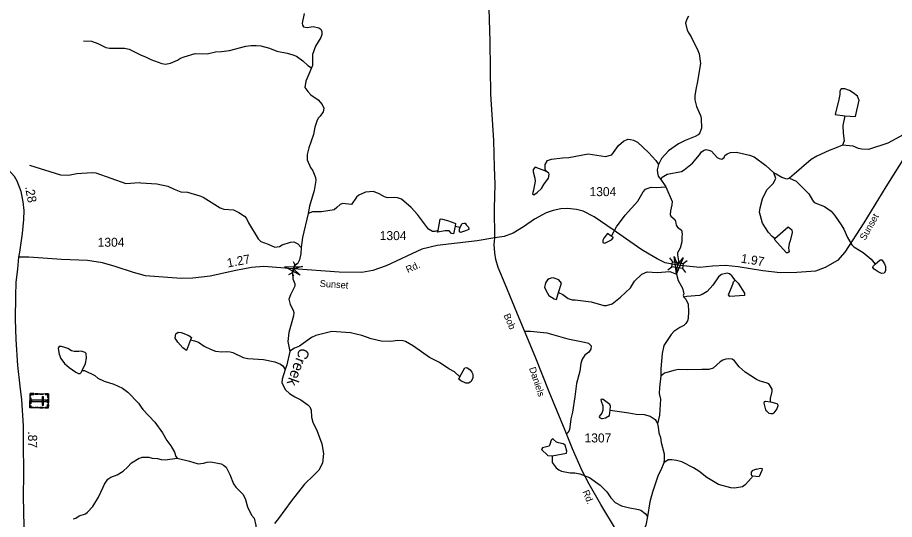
# Model space of a CAD drawing. Extents: x 2056842 to 2160602, y 826753 to 1016856.
# Drawn here: x 2071991 to 2084160, y 944960 to 951923 of the extents above; entities that cross this region are included whole.
import ezdxf

# ---------------------------------------------------------------- set-up
doc = ezdxf.new("R2010")
doc.units = 0
for name, color, linetype in [('Exist Cultural Cemetery CELL', 7, 'Continuous'), ('Exist Hydrographic Creek Single Shore', 7, 'Continuous'), ('Exist Hydrographic Creek Single Shore Label', 7, 'Continuous'), ('Exist Hydrographic Misc Water Feature', 7, 'Continuous'), ('Exist Hydrographic Pond Under 1500 Sq Ft', 7, 'Continuous'), ('Exist Road Non-System Type 51', 7, 'Continuous'), ('Exist Road Secondary Mileage Hundredths English Label', 7, 'Continuous'), ('Exist Road Secondary Structure Pipe Attributed CELL', 7, 'Continuous'), ('Exist Road Secondary Structure Pipe CELL', 7, 'Continuous'), ('Exist Road Secondary Structure Standard Bridge Attributed CELL', 7, 'Continuous'), ('Exist Road Secondary Structure Standard Bridge CELL', 7, 'Continuous'), ('Exist Road Secondary Type 51 Attributed', 7, 'Continuous'), ('Exist Road Secondary Type 51 Label', 7, 'Continuous'), ('Exist Road Secondary Type 51 Number Label', 7, 'Continuous')]:
    doc.layers.add(name, color=color, linetype=linetype)

msp = doc.modelspace()

# ---------------------------------------------------------------- linework, layer by layer
at = {"layer": 'Exist Cultural Cemetery CELL'}
for points in [[(2072420, 946704), (2072418, 946505), (2072164, 946507), (2072165, 946706)], [(2072176, 946648), (2072176, 946563), (2072164, 946563), (2072165, 946648)], [(2072165, 946673), (2072177, 946673), (2072177, 946695), (2072217, 946694), (2072217, 946705), (2072165, 946706)], [(2072390, 946595), (2072390, 946613), (2072187, 946615), (2072187, 946597)], [(2072235, 946705), (2072279, 946705), (2072278, 946693), (2072235, 946694)], [(2072302, 946705), (2072346, 946704), (2072346, 946693), (2072302, 946693)], [(2072351, 946663), (2072333, 946664), (2072332, 946546), (2072350, 946546)], [(2072377, 946704), (2072376, 946693), (2072409, 946692), (2072408, 946652), (2072419, 946652), (2072420, 946704)], [(2072419, 946630), (2072419, 946578), (2072407, 946578), (2072408, 946630)], [(2072164, 946540), (2072175, 946540), (2072175, 946518), (2072216, 946517), (2072215, 946506), (2072164, 946507)], [(2072236, 946517), (2072279, 946517), (2072279, 946506), (2072236, 946506)], [(2072302, 946517), (2072345, 946516), (2072345, 946505), (2072302, 946505)], [(2072375, 946505), (2072375, 946516), (2072407, 946516), (2072407, 946556), (2072419, 946556), (2072418, 946504)]]:
    msp.add_lwpolyline(points, close=True, dxfattribs=at)
at = {"layer": 'Exist Hydrographic Creek Single Shore'}
for points in [[(2075967, 951981), (2075943, 951845), (2075945, 951817), (2075960, 951793), (2076008, 951787), (2076092, 951799), (2076172, 951780), (2076202, 951760), (2076216, 951728), (2076216, 951688), (2076200, 951648), (2076126, 951528), (2076085, 951411), (2076083, 951259), (2076069, 951226)], [(2081301, 951940), (2081277, 951900), (2081261, 951846), (2081285, 951748), (2081308, 951704), (2081340, 951654), (2081432, 951464), (2081450, 951418), (2081467, 951286), (2081420, 951012), (2081406, 950950), (2081390, 950842), (2081391, 950782), (2081415, 950690), (2081467, 950564), (2081479, 950520), (2081484, 950388), (2081458, 950324), (2081434, 950296), (2081394, 950272), (2081254, 950219), (2081162, 950173), (2081025, 950075), (2080927, 949965), (2080885, 949884)], [(2086093, 951264), (2086025, 951228), (2085873, 951184), (2085465, 951139), (2085289, 951084), (2085016, 950971), (2084954, 950939), (2084882, 950911), (2084812, 950871), (2084646, 950720), (2084543, 950646), (2084459, 950533), (2084382, 950405), (2084336, 950339), (2084282, 950295), (2084070, 950180), (2083801, 950091), (2083708, 950095), (2083660, 950107), (2083589, 950137), (2083440, 950152)], [(2076069, 951226), (2076034, 951135), (2075990, 951039), (2075978, 950953), (2076019, 950899), (2076062, 950849), (2076161, 950782), (2076217, 950716), (2076243, 950664), (2076233, 950614), (2076192, 950554), (2076164, 950526), (2076142, 950484), (2076118, 950402), (2076100, 950298), (2076033, 950115), (2076011, 950023), (2076011, 949951), (2076056, 949843), (2076090, 949797), (2076126, 949704), (2076132, 949660), (2076107, 949522), (2076043, 949307), (2076022, 949205)], [(2083440, 950152), (2083353, 950116), (2083253, 950080), (2083081, 950001), (2083005, 949955), (2082768, 949748), (2082702, 949694)], [(2080918, 949678), (2080936, 949710), (2081006, 949751), (2081204, 949789), (2081241, 949808), (2081359, 949904), (2081455, 950016), (2081483, 950062), (2081517, 950082), (2081549, 950091), (2081585, 950085), (2081619, 950071), (2081699, 949979), (2081727, 949965), (2081763, 949957), (2081795, 949981), (2081807, 950009), (2081837, 950031), (2081883, 950049), (2081969, 950056), (2082147, 950014), (2082211, 949990), (2082375, 949869), (2082486, 949767)], [(2080885, 949884), (2080869, 949812), (2080870, 949768), (2080882, 949724), (2080918, 949678)], [(2080918, 949678), (2080988, 949573)], [(2082702, 949694), (2082668, 949680), (2082596, 949702), (2082520, 949751), (2082486, 949767)], [(2082702, 949694), (2082798, 949652), (2082970, 949475), (2083021, 949387), (2083047, 949359), (2083127, 949323), (2083187, 949303), (2083283, 949236), (2083330, 949182), (2083422, 949048), (2083458, 948986), (2083506, 948869), (2083569, 948771), (2083597, 948743), (2083725, 948663), (2083835, 948570), (2083894, 948502)], [(2080988, 949573), (2081073, 949373), (2081071, 949325), (2081053, 949239), (2081048, 949191), (2081058, 949167), (2081110, 949121), (2081120, 949097), (2081132, 949041), (2081148, 949015), (2081204, 948972), (2081216, 948923), (2081208, 948875), (2081211, 948812), (2081187, 948723), (2081151, 948657), (2081147, 948629), (2081163, 948547), (2081151, 948486), (2081136, 948419), (2081134, 948363)], [(2076022, 949205), (2075945, 948869), (2075927, 948733)], [(2075927, 948733), (2075923, 948649), (2075905, 948562), (2075879, 948516), (2075828, 948467), (2075820, 948436), (2075808, 948377), (2075811, 948300), (2075840, 948230), (2075840, 948198), (2075781, 948077), (2075754, 948014), (2075772, 947942), (2075816, 947861), (2075824, 947833), (2075820, 947785), (2075755, 947553), (2075741, 947428), (2075768, 947292)], [(2081134, 948363), (2081160, 948275), (2081219, 948170), (2081235, 948091), (2081227, 948072), (2081237, 948044)], [(2081237, 948044), (2081265, 948014), (2081299, 947946), (2081304, 947846), (2081298, 947746), (2081290, 947714), (2081266, 947678), (2081238, 947650), (2081182, 947625), (2081098, 947567), (2081063, 947525), (2080961, 947373), (2080936, 947261), (2080920, 947049), (2080920, 946952)], [(2075768, 947292), (2075726, 947104), (2075706, 947040)], [(2075706, 947040), (2075663, 946904), (2075657, 946856), (2075709, 946760), (2075767, 946707), (2075840, 946659), (2075920, 946621), (2076020, 946551), (2076046, 946521), (2076064, 946477), (2076068, 946380), (2076087, 946308), (2076149, 946184), (2076216, 946008), (2076236, 945876), (2076221, 945740), (2076171, 945644), (2076099, 945570), (2075975, 945451), (2075788, 945215), (2075613, 944974), (2075557, 944904)], [(2080920, 946952), (2080899, 946792), (2080895, 946705), (2080911, 946628), (2080898, 946407), (2080870, 946288)], [(2080870, 946288), (2080883, 946241), (2080891, 946163), (2080913, 946095), (2080921, 946027), (2080962, 945871), (2080966, 945795), (2080960, 945747)], [(2080960, 945747), (2080920, 945645), (2080883, 945572), (2080801, 945338), (2080764, 945202), (2080734, 945000)], [(2080734, 945000), (2080711, 944880), (2080569, 944566), (2080409, 944213), (2080348, 944053), (2080326, 943949), (2080322, 943901), (2080332, 943853), (2080346, 943809), (2080400, 943735), (2080507, 943671), (2080537, 943640)]]:
    msp.add_lwpolyline(points, dxfattribs=at)
at = {"layer": 'Exist Hydrographic Misc Water Feature'}
for p, q in [((2078066, 949028), (2078134, 949014)), ((2082499, 948856), (2082684, 949020)), ((2082079, 948068), (2081875, 948054)), ((2079412, 945842), (2079608, 945877))]:
    msp.add_line(p, q, dxfattribs=at)
for points in [[(2072908, 951599), (2073016, 951596), (2073104, 951564), (2073216, 951509), (2073268, 951498), (2073477, 951496), (2073541, 951484), (2073697, 951406)], [(2073697, 951406), (2073777, 951372), (2073843, 951341), (2073992, 951287), (2074045, 951277), (2074116, 951291), (2074211, 951332), (2074251, 951358), (2074305, 951380), (2074455, 951422), (2074623, 951419), (2074737, 951445), (2074821, 951450), (2074933, 951464), (2075159, 951527), (2075231, 951535), (2075303, 951535), (2075367, 951529), (2075489, 951498), (2075591, 951456), (2075733, 951430), (2075813, 951407), (2075863, 951385), (2075951, 951323), (2076019, 951259), (2076070, 951226)], [(2083661, 950793), (2083646, 950833), (2083586, 950877), (2083534, 950909), (2083472, 950933), (2083420, 950932), (2083402, 950900), (2083400, 950854)], [(2083400, 950854), (2083387, 950784), (2083335, 950580), (2083469, 950561)], [(2083469, 950561), (2083621, 950549), (2083669, 950775), (2083661, 950793)], [(2083469, 950561), (2083444, 950425), (2083448, 950317), (2083464, 950212), (2083441, 950153)], [(2079332, 949786), (2079312, 949816), (2079312, 949884), (2079345, 949938), (2079401, 949956), (2079555, 949978), (2079643, 949983), (2079911, 950032), (2080149, 949996), (2080237, 950019), (2080329, 950147), (2080399, 950209), (2080460, 950235), (2080497, 950233), (2080540, 950223), (2080595, 950196), (2080749, 950050), (2080847, 949940), (2080886, 949885)], [(2072155, 949874), (2072585, 949743), (2072697, 949735), (2072815, 949759), (2073025, 949772), (2073077, 949768), (2073493, 949621), (2073683, 949634), (2073701, 949628)], [(2079332, 949786), (2079176, 949849), (2079144, 949815), (2079144, 949783), (2079168, 949695)], [(2079296, 949606), (2079360, 949694), (2079368, 949746), (2079364, 949766), (2079332, 949786)], [(2079168, 949695), (2079176, 949653), (2079151, 949527), (2079135, 949477), (2079157, 949463), (2079203, 949497), (2079261, 949550), (2079296, 949606)], [(2082499, 948856), (2082461, 948885), (2082410, 948941), (2082330, 949071), (2082288, 949225), (2082295, 949285), (2082329, 949407), (2082390, 949533), (2082478, 949619), (2082512, 949688), (2082486, 949768)], [(2073701, 949628), (2073925, 949617), (2074075, 949585), (2074165, 949540), (2074257, 949506), (2074349, 949498), (2074523, 949449), (2074565, 949429), (2074802, 949284), (2074854, 949266), (2074988, 949256), (2075062, 949220), (2075140, 949167), (2075168, 949135), (2075198, 949073), (2075331, 948851), (2075365, 948815), (2075471, 948780), (2075563, 948736), (2075627, 948748), (2075661, 948770), (2075777, 948807), (2075827, 948811), (2075881, 948783), (2075927, 948733)], [(2080231, 948891), (2080304, 949019), (2080424, 949183), (2080601, 949374), (2080673, 949504), (2080707, 949540), (2080740, 949558), (2080784, 949568), (2080856, 949565), (2080988, 949573)], [(2077827, 948967), (2077780, 948955), (2077748, 948955), (2077695, 948985), (2077540, 949192), (2077455, 949286), (2077319, 949403), (2077265, 949423), (2077225, 949427), (2077125, 949423), (2077081, 949437), (2077011, 949476), (2076929, 949510), (2076821, 949502), (2076725, 949458), (2076695, 949430), (2076625, 949327), (2076499, 949341), (2076468, 949331), (2076420, 949287), (2076384, 949257), (2076208, 949228), (2076086, 949226), (2076022, 949205)], [(2077827, 948967), (2077856, 949127), (2077870, 949131), (2077958, 949107)], [(2077958, 949107), (2078058, 949072), (2078068, 949064), (2078066, 949028)], [(2078066, 949028), (2078041, 948924), (2078013, 948928), (2077982, 948962), (2077926, 948963), (2077821, 948943), (2077827, 948967)], [(2082684, 949020), (2082734, 948976), (2082742, 948942), (2082713, 948824), (2082697, 948788)], [(2082697, 948788), (2082689, 948724), (2082699, 948672), (2082681, 948660), (2082661, 948658), (2082491, 948848), (2082499, 948856)], [(2083894, 948502), (2083963, 948562), (2083983, 948560), (2084022, 948506), (2084034, 948470), (2084034, 948450)], [(2083934, 948396), (2083878, 948434), (2083862, 948454), (2083866, 948474), (2083894, 948502)], [(2084034, 948450), (2084036, 948410), (2084018, 948378), (2083982, 948374), (2083934, 948396)], [(2079497, 948108), (2079557, 948079), (2079631, 948027), (2079687, 948007), (2079731, 948007), (2079952, 947980), (2080128, 947928), (2080164, 947930), (2080244, 947951), (2080357, 948043), (2080499, 948171), (2080551, 948264), (2080652, 948362), (2080728, 948394), (2080868, 948386), (2081044, 948401), (2081134, 948363)], [(2081950, 948278), (2081904, 948340), (2081872, 948366), (2081840, 948378), (2081762, 948359), (2081716, 948325), (2081639, 948209), (2081563, 948123), (2081491, 948080), (2081455, 948066), (2081277, 948054), (2081237, 948044)], [(2079370, 948298), (2079343, 948282), (2079317, 948242), (2079305, 948176), (2079345, 948098)], [(2079497, 948108), (2079541, 948240), (2079502, 948284), (2079425, 948312), (2079396, 948308), (2079370, 948298)], [(2081875, 948054), (2081859, 948074), (2081915, 948226), (2081928, 948258), (2081950, 948278)], [(2081950, 948278), (2081989, 948240), (2082081, 948100), (2082079, 948068)], [(2079345, 948098), (2079365, 948066), (2079439, 948020), (2079471, 948010), (2079497, 948108)], [(2074214, 947420), (2074177, 947474), (2074181, 947506), (2074189, 947534), (2074221, 947560), (2074263, 947554)], [(2074263, 947554), (2074369, 947512), (2074403, 947486), (2074389, 947450)], [(2078129, 946938), (2078053, 947006), (2077974, 947050), (2077846, 947135), (2077708, 947205), (2077486, 947362), (2077373, 947430), (2077341, 947440), (2077269, 947443), (2077169, 947427), (2077037, 947433), (2076899, 947464), (2076771, 947512), (2076611, 947547), (2076353, 947565), (2076279, 947550), (2076131, 947514), (2076069, 947482), (2075902, 947365), (2075834, 947337), (2075768, 947293)], [(2072888, 947028), (2072933, 947121), (2072949, 947198), (2072943, 947261), (2072929, 947276), (2072875, 947293), (2072843, 947290), (2072778, 947288), (2072742, 947299), (2072690, 947330), (2072646, 947347), (2072599, 947359), (2072567, 947357), (2072558, 947347), (2072555, 947330), (2072570, 947254), (2072591, 947193), (2072642, 947121), (2072709, 947067), (2072801, 947005), (2072838, 946985), (2072862, 946986), (2072874, 946999), (2072888, 947028)], [(2074389, 947450), (2074336, 947304), (2074286, 947340), (2074214, 947420)], [(2074389, 947450), (2074449, 947439), (2074504, 947419), (2074580, 947363), (2074678, 947317), (2074740, 947296), (2074828, 947284), (2074896, 947290), (2074940, 947284), (2074980, 947274), (2075122, 947207), (2075186, 947191), (2075402, 947178), (2075560, 947146), (2075642, 947112), (2075674, 947092), (2075707, 947041)], [(2082442, 946592), (2082441, 946636), (2082465, 946736), (2082461, 946768), (2082437, 946815), (2082415, 946839), (2082381, 946855), (2082297, 946877), (2082247, 946901), (2082088, 947004), (2082006, 947076), (2081940, 947160), (2081906, 947184), (2081858, 947190), (2081818, 947184), (2081776, 947169), (2081740, 947145), (2081646, 947059), (2081582, 947041), (2081486, 947041), (2081290, 947034), (2081168, 947038), (2081118, 947029), (2080968, 946989), (2080921, 946953)], [(2072888, 947028), (2072918, 947024), (2073064, 946958), (2073107, 946922), (2073193, 946878), (2073327, 946838), (2073447, 946783), (2073523, 946727), (2073669, 946574), (2073707, 946517)], [(2078129, 946938), (2078200, 947064), (2078228, 947068), (2078274, 947037), (2078297, 947001)], [(2078297, 947001), (2078309, 946977), (2078307, 946923), (2078287, 946875), (2078273, 946863), (2078249, 946852), (2078211, 946852)], [(2078211, 946852), (2078141, 946882), (2078115, 946904), (2078129, 946938)], [(2080112, 946624), (2080102, 946630), (2080086, 946622), (2080088, 946602), (2080114, 946538), (2080114, 946478), (2080100, 946434), (2080064, 946390), (2080065, 946374), (2080094, 946358), (2080107, 946360)], [(2080214, 946477), (2080220, 946533), (2080210, 946553), (2080118, 946622), (2080112, 946624)], [(2073707, 946517), (2073728, 946484), (2073897, 946311), (2074003, 946161), (2074062, 946055), (2074118, 945980), (2074168, 945894), (2074190, 945834), (2074205, 945810)], [(2080107, 946360), (2080149, 946370), (2080206, 946403), (2080214, 946477)], [(2080214, 946477), (2080476, 946441), (2080574, 946422), (2080686, 946414), (2080770, 946392), (2080840, 946345), (2080871, 946289)], [(2079608, 945877), (2079612, 945905), (2079590, 945991), (2079562, 946011), (2079500, 946022), (2079472, 946034), (2079429, 946070), (2079413, 946078), (2079394, 946058), (2079378, 945998), (2079368, 945978)], [(2079368, 945978), (2079274, 945952), (2079264, 945928), (2079352, 945848), (2079412, 945842)], [(2072764, 944967), (2072800, 944979), (2072846, 945008), (2072934, 945038), (2072964, 945062), (2073034, 945138), (2073113, 945270), (2073179, 945406), (2073197, 945448), (2073245, 945518), (2073285, 945546), (2073373, 945579), (2073457, 945631), (2073519, 945683), (2073573, 945743), (2073679, 945808), (2073711, 945818)], [(2073711, 945818), (2073722, 945822), (2073815, 945823), (2073860, 945811), (2073932, 945805), (2073985, 945791), (2074041, 945787), (2074205, 945810)], [(2074205, 945810), (2074377, 945770), (2074499, 945733), (2074571, 945741), (2074621, 945755), (2074673, 945757), (2074815, 945730), (2074849, 945712), (2074887, 945686), (2074939, 945584), (2074986, 945456), (2075022, 945408), (2075116, 945309), (2075152, 945251), (2075184, 945133), (2075237, 945021), (2075275, 944977), (2075297, 944877), (2075304, 944665)], [(2079412, 945842), (2079412, 945750), (2079467, 945674), (2079503, 945646), (2079539, 945629), (2079661, 945607), (2079725, 945607), (2079795, 945591), (2079927, 945542), (2080075, 945434), (2080168, 945342), (2080224, 945259), (2080284, 945197), (2080372, 945147), (2080464, 945125), (2080610, 945100), (2080640, 945088), (2080701, 945042), (2080735, 945000)], [(2082191, 945567), (2082175, 945539), (2082087, 945440), (2082049, 945414), (2081939, 945394), (2081887, 945398), (2081719, 945443), (2081555, 945541), (2081447, 945628), (2081371, 945676), (2081208, 945758), (2081134, 945779), (2081070, 945789), (2081018, 945785), (2080960, 945747)]]:
    msp.add_lwpolyline(points, dxfattribs=at)
at = {"layer": 'Exist Hydrographic Pond Under 1500 Sq Ft'}
for points in [[(2078134, 949014), (2078160, 949064), (2078182, 949072), (2078202, 949068), (2078218, 949048)], [(2078218, 949048), (2078250, 949014), (2078252, 948982), (2078206, 948962)], [(2078206, 948962), (2078136, 948942), (2078124, 948952), (2078124, 948988), (2078134, 949014)], [(2080230, 948890), (2080178, 948928), (2080128, 948860)], [(2080128, 948860), (2080114, 948836), (2080115, 948804), (2080143, 948794), (2080187, 948814)], [(2080187, 948814), (2080231, 948838), (2080261, 948872), (2080230, 948890)], [(2082390, 946461), (2082376, 946479), (2082352, 946575), (2082357, 946595), (2082370, 946599), (2082442, 946591)], [(2082442, 946591), (2082527, 946568), (2082535, 946560), (2082540, 946536), (2082528, 946496), (2082516, 946478)], [(2082516, 946478), (2082488, 946440), (2082470, 946425), (2082446, 946423), (2082422, 946431), (2082390, 946461)], [(2082240, 945659), (2082184, 945635), (2082173, 945615), (2082173, 945582), (2082177, 945572), (2082191, 945567)], [(2082240, 945659), (2082304, 945673), (2082322, 945667), (2082320, 945639), (2082283, 945555)], [(2082191, 945567), (2082283, 945555)]]:
    msp.add_lwpolyline(points, dxfattribs=at)
at = {"layer": 'Exist Road Non-System Type 51'}
msp.add_lwpolyline([(2079027, 947573), (2079108, 947574), (2079338, 947548), (2079627, 947467), (2079857, 947420), (2079912, 947406), (2079950, 947369), (2079946, 947320), (2079919, 947282), (2079862, 947238), (2079826, 947184), (2079808, 947124), (2079795, 947018), (2079749, 946847), (2079726, 946662), (2079690, 946450), (2079668, 946355), (2079651, 946202), (2079626, 946161), (2079608, 946149)], dxfattribs=at)
at = {"layer": 'Exist Road Secondary Structure Pipe Attributed CELL'}
msp.add_lwpolyline([(2075915, 948348), (2075702, 948465), (2075945, 948470), (2075820, 948436)], close=True, dxfattribs=at)
at = {"layer": 'Exist Road Secondary Structure Pipe CELL'}
for p, q in [((2075802, 948379), (2075838, 948494)), ((2075814, 948538), (2075838, 948494)), ((2075884, 948516), (2075838, 948494)), ((2075756, 948357), (2075802, 948379)), ((2075826, 948334), (2075802, 948379))]:
    msp.add_line(p, q, dxfattribs=at)
at = {"layer": 'Exist Road Secondary Structure Standard Bridge Attributed CELL'}
msp.add_lwpolyline([(2081229, 948589), (2081133, 948365), (2081105, 948607), (2081151, 948486)], close=True, dxfattribs=at)
at = {"layer": 'Exist Road Secondary Structure Standard Bridge CELL'}
for p, q in [((2081039, 948588), (2081081, 948533)), ((2081015, 948422), (2081070, 948463)), ((2081220, 948442), (2081261, 948387)), ((2081230, 948510), (2081285, 948551))]:
    msp.add_line(p, q, dxfattribs=at)
msp.add_lwpolyline([(2081081, 948533), (2081230, 948511), (2081220, 948441), (2081070, 948463)], close=True, dxfattribs=at)
at = {"layer": 'Exist Road Secondary Type 51 Attributed'}
for points in [[(2078613, 948866), (2078608, 949275), (2078618, 949613), (2078608, 949847), (2078602, 950215), (2078561, 950860), (2078552, 951210), (2078549, 951592), (2078538, 952048)], [(2084323, 950023), (2084038, 949574), (2083736, 949074), (2083470, 948670), (2083371, 948554), (2083200, 948454), (2083066, 948405), (2082807, 948386), (2082572, 948383), (2082333, 948411), (2081990, 948466), (2081816, 948484), (2081637, 948473), (2081459, 948457), (2081276, 948472), (2081151, 948486)], [(2072011, 948598), (2072021, 948669), (2072059, 948929), (2072080, 949121), (2072084, 949247), (2072070, 949364), (2072042, 949508), (2071985, 949652), (2071947, 949717), (2071863, 949817), (2071795, 949880), (2071699, 949948)], [(2081151, 948486), (2080976, 948520), (2080867, 948574), (2080756, 948638), (2080656, 948702), (2080490, 948817), (2080258, 948978), (2079994, 949158), (2079842, 949237), (2079747, 949259), (2079624, 949272), (2079528, 949269), (2079423, 949248), (2079329, 949214), (2079165, 949126), (2079014, 949020), (2078870, 948930), (2078742, 948886), (2078613, 948866)], [(2078613, 948866), (2078367, 948827), (2077813, 948761), (2077602, 948710), (2077107, 948477), (2076922, 948413), (2076771, 948387), (2076455, 948391), (2075820, 948436), (2075410, 948471), (2075238, 948455), (2075020, 948413), (2074665, 948336), (2074424, 948307), (2074264, 948304), (2073768, 948339), (2073598, 948384), (2073347, 948470), (2073168, 948521), (2072960, 948550), (2072602, 948566), (2072148, 948598), (2072011, 948598)], [(2080569, 944566), (2080387, 944693), (2080301, 944807), (2080087, 945168), (2079925, 945449), (2079825, 945636), (2079692, 945940), (2079590, 946195), (2079369, 946730), (2079175, 947222), (2078952, 947754), (2078757, 948226), (2078660, 948457), (2078629, 948568), (2078613, 948660), (2078607, 948774), (2078613, 948866)], [(2072097, 943992), (2072094, 944143), (2072090, 944295), (2072083, 944615), (2072082, 944862), (2072074, 945280), (2072078, 945592), (2072075, 946027), (2072074, 946260), (2072051, 946619), (2072028, 946810), (2071993, 947095), (2071970, 947457), (2071965, 947739), (2071967, 948058), (2071972, 948252), (2071993, 948434), (2072011, 948598)]]:
    msp.add_lwpolyline(points, dxfattribs=at)

# ---------------------------------------------------------------- texts
at = {"layer": 'Exist Hydrographic Creek Single Shore Label'}
msp.add_text('Creek', height=150, rotation=249.8381, dxfattribs=at).set_placement((2075909, 947350))
at = {"layer": 'Exist Road Secondary Mileage Hundredths English Label'}
for s, rotation, p in [('.28', 280.6892, (2072094, 949573)), ('1.27', 10.8303, (2074910, 948455)), ('1.97', 350.8566, (2082022, 948524)), ('.87', 270.392, (2072137, 946182))]:
    msp.add_text(s, height=125, rotation=rotation, dxfattribs=at).set_placement(p)
at = {"layer": 'Exist Road Secondary Type 51 Label'}
for s, rotation, p in [('Sunset', 60.4348, (2083753, 948824)), ('Rd.', 24.7848, (2077407, 948377)), ('Sunset', 356.171, (2076183, 948188)), ('Bob', 293.6472, (2078733, 947792)), ('Daniels', 288.4716, (2079088, 947057)), ('Rd.', 293.0679, (2079828, 945344))]:
    msp.add_text(s, height=95, rotation=rotation, dxfattribs=at).set_placement(p)
at = {"layer": 'Exist Road Secondary Type 51 Number Label'}
for s, p in [('1304', (2079928, 949445)), ('1304', (2077017, 948835)), ('1304', (2073103, 948743)), ('1307', (2079859, 946028))]:
    msp.add_text(s, height=125, dxfattribs=at).set_placement(p)

doc.saveas('drawing.dxf')
